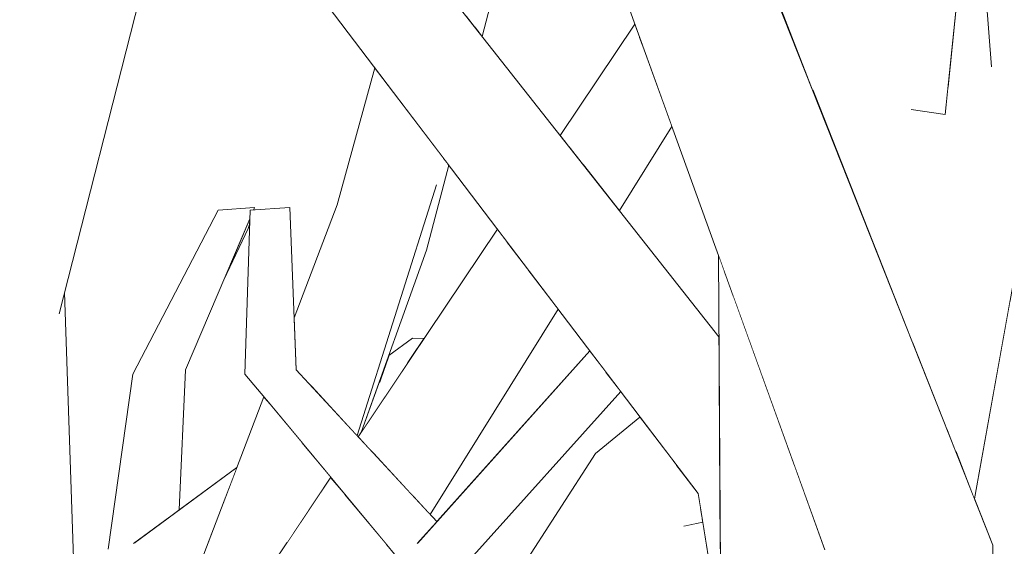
# Model space of a CAD drawing. Extents: x -289599 to -184549, y 66678 to 295474.
# Tile 357 of 656: x -262600 to -262502, y 71714 to 71767. Entities that reach past the tile are written whole.
import ezdxf

# ---------------------------------------------------------------- set-up
doc = ezdxf.new("R2010")
doc.units = 0
doc.header["$MEASUREMENT"] = 0
doc.linetypes.add('Wipeout_Contour', pattern=[1000, 0, -1000])
doc.layers.add('arch drzewa', color=8, linetype='Continuous')
doc.layers.add('arch drzewa_Nr_Pióra__4', color=8, linetype='Continuous', lineweight=9)

msp = doc.modelspace()

# ---------------------------------------------------------------- wipeouts: each hides what was drawn before it
at = {"color": 254, "linetype": 'Wipeout_Contour', "lineweight": 0, "ltscale": 1916830.472295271}
msp.add_wipeout([(-262601.886, 71798.585), (-262600.339, 71762.783), (-262599.755, 71785.823), (-262599.719, 71789.453), (-262598.868, 71791.53), (-262599.261, 71796.247)], dxfattribs=at).dxf.layer = 'arch drzewa'
at = {"color": 254, "linetype": 'Wipeout_Contour', "lineweight": 0, "ltscale": 1277499.582844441}
msp.add_wipeout([(-262504.863, 71785.029), (-262505.823, 71775.579), (-262503.208, 71761.883), (-262503.084, 71762.783)], dxfattribs=at).dxf.layer = 'arch drzewa'
at = {"color": 254, "linetype": 'Wipeout_Contour', "lineweight": 0, "ltscale": 1916701.303276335}
msp.add_wipeout([(-262598.025, 71741.24), (-262598.888, 71740.648), (-262594.152, 71671.596), (-262593.115, 71670.069), (-262595.5, 71739.726), (-262596.008, 71737.737)], dxfattribs=at).dxf.layer = 'arch drzewa'
at = {"color": 254, "linetype": 'Wipeout_Contour', "lineweight": 0, "ltscale": 1596770.514425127}
msp.add_wipeout([(-262504.752, 71719.168), (-262502.919, 71714.541), (-262502.599, 71690.475), (-262493.467, 71641.646), (-262501.194, 71738.983)], dxfattribs=at).dxf.layer = 'arch drzewa'
at = {"color": 254, "linetype": 'Wipeout_Contour', "lineweight": 0, "ltscale": 1277767.935474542}
msp.add_wipeout([(-262588.686, 71731.591), (-262585.223, 71717.207), (-262584.05, 71718.071), (-262583.421, 71732.024)], dxfattribs=at).dxf.layer = 'arch drzewa'
at = {"color": 254, "linetype": 'Wipeout_Contour', "lineweight": 0, "ltscale": 1277695.198660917}
msp.add_wipeout([(-262572.396, 71732.024), (-262577.511, 71731.591), (-262558.838, 71716.369), (-262558.374, 71716.886)], dxfattribs=at).dxf.layer = 'arch drzewa'
at = {"color": 254, "linetype": 'Wipeout_Contour', "lineweight": 0, "ltscale": 2874674.399746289}
msp.add_wipeout([(-262541.493, 71731.778), (-262557.677, 71713.726), (-262557.498, 71713.287), (-262557.257, 71713.533), (-262555.912, 71713.984), (-262555.769, 71714.073), (-262554.993, 71713.235), (-262554.991, 71713.166), (-262540.031, 71729.853)], dxfattribs=at).dxf.layer = 'arch drzewa'
at = {"color": 254, "linetype": 'Wipeout_Contour', "lineweight": 0, "ltscale": 958130.886117}
msp.add_wipeout([(-262522.717, 71722.472), (-262520.017, 71707.543), (-262519.683, 71714.073)], dxfattribs=at).dxf.layer = 'arch drzewa'

# ---------------------------------------------------------------- next in the draw order: wipeouts: each hides what was drawn before it
at = {"color": 254, "linetype": 'Wipeout_Contour', "lineweight": 0, "ltscale": 2874368.358494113}
msp.add_wipeout([(-262511.587, 71760.232), (-262515.655, 71760.285), (-262510.842, 71734.548), (-262507.455, 71725.995), (-262506.643, 71731.718), (-262503.379, 71760.123), (-262507.388, 71760.176), (-262507.661, 71757.494), (-262510.916, 71757.942)], dxfattribs=at).dxf.layer = 'arch drzewa'
at = {"color": 254, "linetype": 'Wipeout_Contour', "lineweight": 0, "ltscale": 1277795.7102667}
msp.add_wipeout([(-262599.397, 71741.488), (-262596.446, 71674.975), (-262594.152, 71671.596), (-262598.888, 71740.648)], dxfattribs=at).dxf.layer = 'arch drzewa'
at = {"color": 254, "linetype": 'Wipeout_Contour', "lineweight": 0, "ltscale": 1597215.299918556}
msp.add_wipeout([(-262591.132, 71714.143), (-262588.053, 71713.736), (-262588.542, 71714.766), (-262585.223, 71717.207), (-262588.686, 71731.591)], dxfattribs=at).dxf.layer = 'arch drzewa'
at = {"color": 254, "linetype": 'Wipeout_Contour', "lineweight": 0, "ltscale": 1916509.664229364}
msp.add_wipeout([(-262558.838, 71716.369), (-262577.511, 71731.591), (-262561.9, 71714.143), (-262558.69, 71713.721), (-262558.834, 71713.758), (-262560.275, 71714.766)], dxfattribs=at).dxf.layer = 'arch drzewa'

# ---------------------------------------------------------------- next in the draw order: wipeouts: each hides what was drawn before it
at = {"color": 254, "linetype": 'Wipeout_Contour', "lineweight": 0, "ltscale": 1277495.387461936}
msp.add_wipeout([(-262505.823, 71775.579), (-262507.388, 71760.176), (-262503.379, 71760.123), (-262503.208, 71761.883)], dxfattribs=at).dxf.layer = 'arch drzewa'
at = {"color": 254, "linetype": 'Wipeout_Contour', "lineweight": 0, "ltscale": 958133.100874}
msp.add_wipeout([(-262515.655, 71760.285), (-262514.618, 71744.083), (-262510.842, 71734.548)], dxfattribs=at).dxf.layer = 'arch drzewa'
at = {"color": 254, "linetype": 'Wipeout_Contour', "lineweight": 0, "ltscale": 1277807.025745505}
msp.add_wipeout([(-262606.803, 71711.451), (-262602.007, 71683.164), (-262596.446, 71674.975), (-262599.397, 71741.488)], dxfattribs=at).dxf.layer = 'arch drzewa'
at = {"color": 254, "linetype": 'Wipeout_Contour', "lineweight": 0, "ltscale": 1597044.703843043}
msp.add_wipeout([(-262560.275, 71714.766), (-262558.834, 71713.758), (-262557.677, 71713.726), (-262541.493, 71731.778), (-262543.112, 71733.91)], dxfattribs=at).dxf.layer = 'arch drzewa'
at = {"color": 254, "linetype": 'Wipeout_Contour', "lineweight": 0, "ltscale": 958284.998646}
msp.add_wipeout([(-262561.9, 71714.143), (-262577.511, 71731.591), (-262574.977, 71728.582)], dxfattribs=at).dxf.layer = 'arch drzewa'
at = {"color": 254, "linetype": 'Wipeout_Contour', "lineweight": 0, "ltscale": 2874942.780888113}
msp.add_wipeout([(-262579.392, 71719.45), (-262587.174, 71713.726), (-262586.884, 71713.287), (-262586.517, 71713.533), (-262584.448, 71713.984), (-262584.23, 71714.073), (-262584.267, 71713.235), (-262584.889, 71711.775), (-262581.323, 71714.4)], dxfattribs=at).dxf.layer = 'arch drzewa'

# ---------------------------------------------------------------- next in the draw order: wipeouts: each hides what was drawn before it
at = {"color": 254, "linetype": 'Wipeout_Contour', "lineweight": 0, "ltscale": 2236253.387899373}
msp.add_wipeout([(-262607.899, 71710.008), (-262590.712, 71785.034), (-262599.755, 71785.823), (-262600.339, 71762.783), (-262600.517, 71761.883), (-262600.813, 71760.123), (-262605.971, 71731.718)], dxfattribs=at).dxf.layer = 'arch drzewa'
at = {"color": 254, "linetype": 'Wipeout_Contour', "lineweight": 0, "ltscale": 958149.907979}
msp.add_wipeout([(-262520.906, 71759.965), (-262514.618, 71744.083), (-262515.655, 71760.285)], dxfattribs=at).dxf.layer = 'arch drzewa'
at = {"color": 254, "linetype": 'Wipeout_Contour', "lineweight": 0, "ltscale": 958306.848865}
msp.add_wipeout([(-262572.396, 71732.024), (-262573.038, 71748.206), (-262576.989, 71747.925)], dxfattribs=at).dxf.layer = 'arch drzewa'
at = {"color": 254, "linetype": 'Wipeout_Contour', "lineweight": 0, "ltscale": 2235573.058724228}
msp.add_wipeout([(-262522.717, 71722.472), (-262528.845, 71739.436), (-262526.131, 71642.204), (-262508.034, 71641.279), (-262510.198, 71653.246), (-262522.085, 71667.183), (-262520.017, 71707.543)], dxfattribs=at).dxf.layer = 'arch drzewa'
at = {"color": 254, "linetype": 'Wipeout_Contour', "lineweight": 0, "ltscale": 958265.88294}
msp.add_wipeout([(-262561.9, 71714.143), (-262574.977, 71728.582), (-262561.929, 71712.856)], dxfattribs=at).dxf.layer = 'arch drzewa'
at = {"color": 254, "linetype": 'Wipeout_Contour', "lineweight": 0, "ltscale": 1597193.760221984}
msp.add_wipeout([(-262588.542, 71714.766), (-262588.064, 71713.758), (-262587.174, 71713.726), (-262579.392, 71719.45), (-262578.304, 71722.298)], dxfattribs=at).dxf.layer = 'arch drzewa'

# ---------------------------------------------------------------- next in the draw order: wipeouts: each hides what was drawn before it
at = {"color": 254, "linetype": 'Wipeout_Contour', "lineweight": 0, "ltscale": 958149.960203}
msp.add_wipeout([(-262511.587, 71760.232), (-262516.629, 71776.043), (-262515.655, 71760.285)], dxfattribs=at).dxf.layer = 'arch drzewa'
at = {"color": 254, "linetype": 'Wipeout_Contour', "lineweight": 0, "ltscale": 958306.089458}
msp.add_wipeout([(-262576.989, 71747.925), (-262577.511, 71731.591), (-262572.396, 71732.024)], dxfattribs=at).dxf.layer = 'arch drzewa'
at = {"color": 254, "linetype": 'Wipeout_Contour', "lineweight": 0, "ltscale": 958146.970622}
msp.add_wipeout([(-262529.768, 71741.992), (-262526.131, 71642.204), (-262528.845, 71739.436)], dxfattribs=at).dxf.layer = 'arch drzewa'
at = {"color": 254, "linetype": 'Wipeout_Contour', "lineweight": 0, "ltscale": 1277422.73236272}
msp.add_wipeout([(-262502.919, 71714.541), (-262509.952, 71709.932), (-262504.192, 71667.969), (-262502.349, 71671.668)], dxfattribs=at).dxf.layer = 'arch drzewa'

# ---------------------------------------------------------------- next in the draw order: wipeouts: each hides what was drawn before it
at = {"color": 254, "linetype": 'Wipeout_Contour', "lineweight": 0, "ltscale": 958160.001859}
msp.add_wipeout([(-262516.629, 71776.043), (-262517.901, 71773.745), (-262515.655, 71760.285)], dxfattribs=at).dxf.layer = 'arch drzewa'
at = {"color": 254, "linetype": 'Wipeout_Contour', "lineweight": 0, "ltscale": 958317.136779}
msp.add_wipeout([(-262576.645, 71747.95), (-262576.615, 71747.952), (-262576.536, 71748.206)], dxfattribs=at).dxf.layer = 'arch drzewa'
at = {"color": 254, "linetype": 'Wipeout_Contour', "lineweight": 0, "ltscale": 1277759.222260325}
msp.add_wipeout([(-262579.602, 71740.999), (-262577.189, 71746.113), (-262577.031, 71746.619), (-262577.017, 71747.076)], dxfattribs=at).dxf.layer = 'arch drzewa'
at = {"color": 254, "linetype": 'Wipeout_Contour', "lineweight": 0, "ltscale": 1277516.525278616}
msp.add_wipeout([(-262530.276, 71743.396), (-262529.662, 71643.497), (-262526.131, 71642.204), (-262529.768, 71741.992)], dxfattribs=at).dxf.layer = 'arch drzewa'

# ---------------------------------------------------------------- next in the draw order: wipeouts: each hides what was drawn before it
at = {"color": 254, "linetype": 'Wipeout_Contour', "lineweight": 0, "ltscale": 2555392.503436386}
msp.add_wipeout([(-262569.217, 71773.148), (-262572.01, 71771.965), (-262530.204, 71731.736), (-262530.226, 71735.301), (-262562.2, 71775.852), (-262562.773, 71772.333), (-262563.358, 71772.255), (-262567.978, 71772.326)], dxfattribs=at).dxf.layer = 'arch drzewa'
at = {"color": 254, "linetype": 'Wipeout_Contour', "lineweight": 0, "ltscale": 1277553.212140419}
msp.add_wipeout([(-262517.901, 71773.745), (-262524.062, 71767.934), (-262520.906, 71759.965), (-262515.655, 71760.285)], dxfattribs=at).dxf.layer = 'arch drzewa'
at = {"color": 254, "linetype": 'Wipeout_Contour', "lineweight": 0, "ltscale": 1916643.2896678}
msp.add_wipeout([(-262580.16, 71747.925), (-262583.421, 71732.024), (-262577.017, 71747.076), (-262576.989, 71747.925), (-262576.645, 71747.95), (-262576.536, 71748.206)], dxfattribs=at).dxf.layer = 'arch drzewa'
at = {"color": 254, "linetype": 'Wipeout_Contour', "lineweight": 0, "ltscale": 958162.730867}
msp.add_wipeout([(-262532.303, 71719.676), (-262530.098, 71714.451), (-262530.131, 71719.824)], dxfattribs=at).dxf.layer = 'arch drzewa'

# ---------------------------------------------------------------- next in the draw order: linework, layer by layer
at = {"layer": 'arch drzewa_Nr_Pióra__4', "linetype": 'Continuous'}
for p, q in [((-262577.511, 71731.591), (-262576.989, 71747.925)), ((-262576.645, 71747.95), (-262576.536, 71748.206)), ((-262576.615, 71747.952), (-262576.536, 71748.206)), ((-262577.189, 71746.113), (-262577.031, 71746.619)), ((-262579.602, 71740.999), (-262577.189, 71746.113))]:
    msp.add_line(p, q, dxfattribs=at)

# ---------------------------------------------------------------- next in the draw order: wipeouts: each hides what was drawn before it
at = {"color": 254, "linetype": 'Wipeout_Contour', "lineweight": 0, "ltscale": 958331.168467}
msp.add_wipeout([(-262580.16, 71747.925), (-262588.686, 71731.591), (-262583.421, 71732.024)], dxfattribs=at).dxf.layer = 'arch drzewa'
at = {"color": 254, "linetype": 'Wipeout_Contour', "lineweight": 0, "ltscale": 958159.08348}
msp.add_wipeout([(-262532.303, 71719.676), (-262530.045, 71705.834), (-262530.098, 71714.451)], dxfattribs=at).dxf.layer = 'arch drzewa'

# ---------------------------------------------------------------- next in the draw order: linework, layer by layer
at = {"layer": 'arch drzewa_Nr_Pióra__4', "linetype": 'Continuous'}
for p, q in [((-262576.536, 71748.206), (-262580.16, 71747.925)), ((-262583.421, 71732.024), (-262577.017, 71747.076))]:
    msp.add_line(p, q, dxfattribs=at)

# ---------------------------------------------------------------- next in the draw order: wipeouts: each hides what was drawn before it
at = {"color": 254, "linetype": 'Wipeout_Contour', "lineweight": 0, "ltscale": 1597287.218890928}
msp.add_wipeout([(-262590.712, 71785.034), (-262598.025, 71741.24), (-262596.008, 71737.737), (-262584.445, 71783.045), (-262584.778, 71783.341)], dxfattribs=at).dxf.layer = 'arch drzewa'
at = {"color": 254, "linetype": 'Wipeout_Contour', "lineweight": 0, "ltscale": 1277607.911389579}
msp.add_wipeout([(-262572.01, 71771.965), (-262532.303, 71719.676), (-262530.131, 71719.824), (-262530.204, 71731.736)], dxfattribs=at).dxf.layer = 'arch drzewa'

# ---------------------------------------------------------------- next in the draw order: linework, layer by layer
at = {"layer": 'arch drzewa_Nr_Pióra__4', "linetype": 'Continuous'}
msp.add_line((-262588.686, 71731.591), (-262580.16, 71747.925), dxfattribs=at)

# ---------------------------------------------------------------- next in the draw order: wipeouts: each hides what was drawn before it
at = {"color": 254, "linetype": 'Wipeout_Contour', "lineweight": 0, "ltscale": 1916496.070897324}
msp.add_wipeout([(-262551.143, 71812.618), (-262502.919, 71714.541), (-262544.032, 71818.367), (-262546.186, 71813.762), (-262547.049, 71813.655), (-262549.522, 71814.036)], dxfattribs=at).dxf.layer = 'arch drzewa'
at = {"color": 254, "linetype": 'Wipeout_Contour', "lineweight": 0, "ltscale": 1916757.629678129}
msp.add_wipeout([(-262607.899, 71710.008), (-262607.225, 71709.736), (-262599.397, 71741.488), (-262598.888, 71740.648), (-262598.025, 71741.24), (-262590.712, 71785.034)], dxfattribs=at).dxf.layer = 'arch drzewa'
at = {"color": 254, "linetype": 'Wipeout_Contour', "lineweight": 0, "ltscale": 958266.449269}
msp.add_wipeout([(-262565.871, 71725.871), (-262561.194, 71732.839), (-262564.151, 71730.664)], dxfattribs=at).dxf.layer = 'arch drzewa'
at = {"color": 254, "linetype": 'Wipeout_Contour', "lineweight": 0, "ltscale": 958281.492389}
msp.add_wipeout([(-262573.315, 71714.78), (-262568.937, 71721.303), (-262571.826, 71724.784)], dxfattribs=at).dxf.layer = 'arch drzewa'

# ---------------------------------------------------------------- next in the draw order: linework, layer by layer
at = {"layer": 'arch drzewa_Nr_Pióra__4', "linetype": 'Continuous'}
for p, q in [((-262596.04, 71737.61), (-262584.445, 71783.045)), ((-262593.115, 71670.069), (-262595.5, 71739.726))]:
    msp.add_line(p, q, dxfattribs=at)

# ---------------------------------------------------------------- next in the draw order: wipeouts: each hides what was drawn before it
at = {"color": 254, "linetype": 'Wipeout_Contour', "lineweight": 0, "ltscale": 958155.376649}
msp.add_wipeout([(-262502.919, 71714.541), (-262551.143, 71812.618), (-262509.952, 71709.932)], dxfattribs=at).dxf.layer = 'arch drzewa'
at = {"color": 254, "linetype": 'Wipeout_Contour', "lineweight": 0, "ltscale": 1597106.240704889}
msp.add_wipeout([(-262563.153, 71733.445), (-262564.151, 71730.664), (-262561.194, 71732.839), (-262559.648, 71735.142), (-262560.789, 71735.184)], dxfattribs=at).dxf.layer = 'arch drzewa'
at = {"color": 254, "linetype": 'Wipeout_Contour', "lineweight": 0, "ltscale": 2555464.412978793}
msp.add_wipeout([(-262589.206, 71693.77), (-262585.33, 71693.595), (-262585.61, 71693.802), (-262585.546, 71696.558), (-262573.315, 71714.78), (-262571.826, 71724.784), (-262574.977, 71728.582), (-262575.614, 71729.338)], dxfattribs=at).dxf.layer = 'arch drzewa'

# ---------------------------------------------------------------- next in the draw order: linework, layer by layer
at = {"layer": 'arch drzewa_Nr_Pióra__4', "linetype": 'Continuous'}
for p, q in [((-262591.132, 71714.143), (-262588.686, 71731.591)), ((-262577.511, 71731.591), (-262574.977, 71728.582)), ((-262502.347, 71671.489), (-262502.919, 71714.541))]:
    msp.add_line(p, q, dxfattribs=at)

# ---------------------------------------------------------------- next in the draw order: wipeouts: each hides what was drawn before it
at = {"color": 254, "linetype": 'Wipeout_Contour', "lineweight": 0, "ltscale": 2235962.994151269}
msp.add_wipeout([(-262554.437, 71815.217), (-262556.931, 71817.185), (-262509.952, 71709.932), (-262551.143, 71812.618), (-262552.316, 71813.544), (-262552.645, 71812.962), (-262553.812, 71812.817)], dxfattribs=at).dxf.layer = 'arch drzewa'
at = {"color": 254, "linetype": 'Wipeout_Contour', "lineweight": 0, "ltscale": 2874332.319025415}
msp.add_wipeout([(-262506.643, 71731.718), (-262506.552, 71723.715), (-262504.752, 71719.168), (-262492.925, 71785.034), (-262504.785, 71785.788), (-262504.863, 71785.029), (-262503.084, 71762.783), (-262503.208, 71761.883), (-262503.379, 71760.123)], dxfattribs=at).dxf.layer = 'arch drzewa'
at = {"color": 254, "linetype": 'Wipeout_Contour', "lineweight": 0, "ltscale": 1597113.251593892}
msp.add_wipeout([(-262566.321, 71725.466), (-262566.218, 71725.354), (-262565.871, 71725.871), (-262559.384, 71743.945), (-262558.413, 71750.466)], dxfattribs=at).dxf.layer = 'arch drzewa'
at = {"color": 254, "linetype": 'Wipeout_Contour', "lineweight": 0, "ltscale": 1277678.506062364}
msp.add_wipeout([(-262576.142, 71690.074), (-262564.281, 71709.133), (-262562.912, 71714.04), (-262563.403, 71714.632)], dxfattribs=at).dxf.layer = 'arch drzewa'

# ---------------------------------------------------------------- next in the draw order: wipeouts: each hides what was drawn before it
at = {"color": 254, "linetype": 'Wipeout_Contour', "lineweight": 0, "ltscale": 1916293.708688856}
msp.add_wipeout([(-262556.931, 71817.185), (-262519.683, 71714.073), (-262516.126, 71712.559), (-262516.554, 71713.714), (-262514.971, 71712.068), (-262509.952, 71709.932)], dxfattribs=at).dxf.layer = 'arch drzewa'
at = {"color": 254, "linetype": 'Wipeout_Contour', "lineweight": 0, "ltscale": 1277705.969386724}
msp.add_wipeout([(-262570.976, 71730.492), (-262566.321, 71725.466), (-262558.413, 71750.466), (-262568.297, 71748.484)], dxfattribs=at).dxf.layer = 'arch drzewa'
at = {"color": 254, "linetype": 'Wipeout_Contour', "lineweight": 0, "ltscale": 958099.656357}
msp.add_wipeout([(-262507.455, 71725.995), (-262506.552, 71723.715), (-262506.643, 71731.718)], dxfattribs=at).dxf.layer = 'arch drzewa'
at = {"color": 254, "linetype": 'Wipeout_Contour', "lineweight": 0, "ltscale": 3194257.731788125}
msp.add_wipeout([(-262567.55, 71719.631), (-262584.65, 71693.095), (-262581.251, 71691.888), (-262579.458, 71693.331), (-262576.379, 71694.206), (-262576.179, 71694.303), (-262576.529, 71693.199), (-262577.17, 71690.439), (-262576.142, 71690.074), (-262563.403, 71714.632)], dxfattribs=at).dxf.layer = 'arch drzewa'

# ---------------------------------------------------------------- next in the draw order: linework, layer by layer
at = {"layer": 'arch drzewa_Nr_Pióra__4', "linetype": 'Continuous'}
msp.add_line((-262529.662, 71643.497), (-262530.276, 71743.396), dxfattribs=at)

# ---------------------------------------------------------------- next in the draw order: wipeouts: each hides what was drawn before it
at = {"color": 254, "linetype": 'Wipeout_Contour', "lineweight": 0, "ltscale": 958153.374315}
msp.add_wipeout([(-262507.661, 71757.494), (-262503.152, 71801.858), (-262518.605, 71804.419)], dxfattribs=at).dxf.layer = 'arch drzewa'
at = {"color": 254, "linetype": 'Wipeout_Contour', "lineweight": 0, "ltscale": 1277686.715980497}
msp.add_wipeout([(-262554.187, 71765.69), (-262553.84, 71765.249), (-262547.278, 71790.461), (-262547.873, 71792.111)], dxfattribs=at).dxf.layer = 'arch drzewa'
at = {"color": 254, "linetype": 'Wipeout_Contour', "lineweight": 0, "ltscale": 1277618.670289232}
msp.add_wipeout([(-262543.77, 71752.479), (-262540.156, 71747.895), (-262534.933, 71756.288), (-262537.75, 71764.086)], dxfattribs=at).dxf.layer = 'arch drzewa'
at = {"color": 254, "linetype": 'Wipeout_Contour', "lineweight": 0, "ltscale": 958265.058203}
msp.add_wipeout([(-262557.313, 71752.611), (-262559.384, 71743.945), (-262557.176, 71752.43)], dxfattribs=at).dxf.layer = 'arch drzewa'
at = {"color": 254, "linetype": 'Wipeout_Contour', "lineweight": 0, "ltscale": 1277723.622084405}
msp.add_wipeout([(-262572.602, 71737.22), (-262572.396, 71732.024), (-262570.976, 71730.492), (-262568.297, 71748.484)], dxfattribs=at).dxf.layer = 'arch drzewa'
at = {"color": 254, "linetype": 'Wipeout_Contour', "lineweight": 0, "ltscale": 958280.879288}
msp.add_wipeout([(-262567.746, 71719.866), (-262584.65, 71693.095), (-262567.55, 71719.631)], dxfattribs=at).dxf.layer = 'arch drzewa'
at = {"color": 254, "linetype": 'Wipeout_Contour', "lineweight": 0, "ltscale": 3193947.001494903}
msp.add_wipeout([(-262554.087, 71681.351), (-262556.829, 71674.319), (-262554.999, 71673.707), (-262531.236, 71713.134), (-262531.838, 71716.828), (-262533.592, 71716.47), (-262533.465, 71716.697), (-262533.456, 71716.739), (-262541.476, 71716.011), (-262554.317, 71689.429)], dxfattribs=at).dxf.layer = 'arch drzewa'

# ---------------------------------------------------------------- next in the draw order: linework, layer by layer
at = {"layer": 'arch drzewa_Nr_Pióra__4', "linetype": 'Continuous'}
for p, q in [((-262503.04, 71762.225), (-262504.863, 71785.029)), ((-262504.752, 71719.168), (-262492.925, 71785.034)), ((-262573.038, 71748.206), (-262576.989, 71747.925)), ((-262572.396, 71732.024), (-262573.038, 71748.206))]:
    msp.add_line(p, q, dxfattribs=at)

# ---------------------------------------------------------------- next in the draw order: wipeouts: each hides what was drawn before it
at = {"color": 254, "linetype": 'Wipeout_Contour', "lineweight": 0, "ltscale": 2555094.214505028}
msp.add_wipeout([(-262525.705, 71772.083), (-262524.062, 71767.934), (-262517.901, 71773.745), (-262516.629, 71776.043), (-262511.587, 71760.232), (-262510.916, 71757.942), (-262507.661, 71757.494), (-262518.605, 71804.419)], dxfattribs=at).dxf.layer = 'arch drzewa'
at = {"color": 254, "linetype": 'Wipeout_Contour', "lineweight": 0, "ltscale": 1277689.042206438}
msp.add_wipeout([(-262554.567, 71766.171), (-262554.187, 71765.69), (-262547.873, 71792.111), (-262548.076, 71792.672)], dxfattribs=at).dxf.layer = 'arch drzewa'
at = {"color": 254, "linetype": 'Wipeout_Contour', "lineweight": 0, "ltscale": 1277630.610413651}
msp.add_wipeout([(-262538.164, 71765.233), (-262545.208, 71754.302), (-262543.77, 71752.479), (-262537.75, 71764.086)], dxfattribs=at).dxf.layer = 'arch drzewa'
at = {"color": 254, "linetype": 'Wipeout_Contour', "lineweight": 0, "ltscale": 1277687.812304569}
msp.add_wipeout([(-262559.384, 71743.945), (-262557.313, 71752.611), (-262557.748, 71753.183), (-262558.413, 71750.466)], dxfattribs=at).dxf.layer = 'arch drzewa'
at = {"color": 254, "linetype": 'Wipeout_Contour', "lineweight": 0, "ltscale": 1597150.954433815}
msp.add_wipeout([(-262585.61, 71693.802), (-262584.65, 71693.095), (-262567.746, 71719.866), (-262568.937, 71721.303), (-262585.546, 71696.558)], dxfattribs=at).dxf.layer = 'arch drzewa'
at = {"color": 254, "linetype": 'Wipeout_Contour', "lineweight": 0, "ltscale": 958204.123539}
msp.add_wipeout([(-262554.461, 71694.506), (-262554.317, 71689.429), (-262541.476, 71716.011)], dxfattribs=at).dxf.layer = 'arch drzewa'

# ---------------------------------------------------------------- next in the draw order: linework, layer by layer
at = {"layer": 'arch drzewa_Nr_Pióra__4', "linetype": 'Continuous'}
for p, q in [((-262507.661, 71757.494), (-262503.152, 71801.858)), ((-262507.661, 71757.494), (-262511.071, 71757.964)), ((-262584.05, 71718.071), (-262583.421, 71732.024)), ((-262589.206, 71693.77), (-262575.614, 71729.338)), ((-262588.627, 71714.703), (-262578.304, 71722.298)), ((-262585.601, 71696.475), (-262568.937, 71721.303))]:
    msp.add_line(p, q, dxfattribs=at)

# ---------------------------------------------------------------- next in the draw order: wipeouts: each hides what was drawn before it
at = {"color": 254, "linetype": 'Wipeout_Contour', "lineweight": 0, "ltscale": 1916545.341906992}
msp.add_wipeout([(-262555.402, 71767.231), (-262554.567, 71766.171), (-262548.076, 71792.672), (-262549.765, 71797.347), (-262549.785, 71797.334), (-262549.994, 71797.341)], dxfattribs=at).dxf.layer = 'arch drzewa'
at = {"color": 254, "linetype": 'Wipeout_Contour', "lineweight": 0, "ltscale": 1277634.129885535}
msp.add_wipeout([(-262545.649, 71754.861), (-262545.208, 71754.302), (-262538.164, 71765.233), (-262538.505, 71766.176)], dxfattribs=at).dxf.layer = 'arch drzewa'
at = {"color": 254, "linetype": 'Wipeout_Contour', "lineweight": 0, "ltscale": 958267.064775}
msp.add_wipeout([(-262558.413, 71750.466), (-262557.748, 71753.183), (-262557.891, 71753.372)], dxfattribs=at).dxf.layer = 'arch drzewa'
at = {"color": 254, "linetype": 'Wipeout_Contour', "lineweight": 0, "ltscale": 1277608.110235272}
msp.add_wipeout([(-262554.666, 71701.734), (-262554.461, 71694.506), (-262541.476, 71716.011), (-262542.526, 71723.689)], dxfattribs=at).dxf.layer = 'arch drzewa'

# ---------------------------------------------------------------- next in the draw order: linework, layer by layer
at = {"layer": 'arch drzewa_Nr_Pióra__4', "linetype": 'Continuous'}
msp.add_line((-262553.84, 71765.249), (-262547.278, 71790.461), dxfattribs=at)

# ---------------------------------------------------------------- next in the draw order: wipeouts: each hides what was drawn before it
at = {"color": 254, "linetype": 'Wipeout_Contour', "lineweight": 0, "ltscale": 1277636.010605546}
msp.add_wipeout([(-262538.615, 71766.481), (-262546.062, 71755.385), (-262545.649, 71754.861), (-262538.505, 71766.176)], dxfattribs=at).dxf.layer = 'arch drzewa'
at = {"color": 254, "linetype": 'Wipeout_Contour', "lineweight": 0, "ltscale": 1277706.900545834}
msp.add_wipeout([(-262564.551, 71762.142), (-262568.297, 71748.484), (-262558.413, 71750.466), (-262557.891, 71753.372)], dxfattribs=at).dxf.layer = 'arch drzewa'
at = {"color": 254, "linetype": 'Wipeout_Contour', "lineweight": 0, "ltscale": 958213.256001}
msp.add_wipeout([(-262542.526, 71723.689), (-262554.754, 71704.814), (-262554.666, 71701.734)], dxfattribs=at).dxf.layer = 'arch drzewa'
at = {"color": 254, "linetype": 'Wipeout_Contour', "lineweight": 0, "ltscale": 1596957.55717807}
msp.add_wipeout([(-262534.462, 71722.519), (-262541.476, 71716.011), (-262533.456, 71716.739), (-262532.064, 71718.21), (-262532.303, 71719.676)], dxfattribs=at).dxf.layer = 'arch drzewa'

# ---------------------------------------------------------------- next in the draw order: linework, layer by layer
at = {"layer": 'arch drzewa_Nr_Pióra__4', "linetype": 'Continuous'}
for p, q in [((-262546.062, 71755.385), (-262538.615, 71766.481)), ((-262568.297, 71748.484), (-262564.551, 71762.142)), ((-262540.156, 71747.895), (-262534.933, 71756.288)), ((-262572.602, 71737.22), (-262568.297, 71748.484))]:
    msp.add_line(p, q, dxfattribs=at)

# ---------------------------------------------------------------- next in the draw order: wipeouts: each hides what was drawn before it
at = {"color": 254, "linetype": 'Wipeout_Contour', "lineweight": 0, "ltscale": 1277649.767818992}
msp.add_wipeout([(-262549.226, 71741.961), (-262560.848, 71719.557), (-262559.021, 71717.584), (-262546.271, 71738.07)], dxfattribs=at).dxf.layer = 'arch drzewa'
at = {"color": 254, "linetype": 'Wipeout_Contour', "lineweight": 0, "ltscale": 958182.205631}
msp.add_wipeout([(-262534.807, 71722.973), (-262541.476, 71716.011), (-262534.462, 71722.519)], dxfattribs=at).dxf.layer = 'arch drzewa'
at = {"color": 254, "linetype": 'Wipeout_Contour', "lineweight": 0, "ltscale": 1277555.523817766}
msp.add_wipeout([(-262533.592, 71716.47), (-262531.838, 71716.828), (-262531.886, 71717.119), (-262533.465, 71716.697)], dxfattribs=at).dxf.layer = 'arch drzewa'

# ---------------------------------------------------------------- next in the draw order: wipeouts: each hides what was drawn before it
at = {"color": 254, "linetype": 'Wipeout_Contour', "lineweight": 0, "ltscale": 1277663.757687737}
msp.add_wipeout([(-262564.829, 71723.854), (-262560.848, 71719.557), (-262549.226, 71741.961), (-262551.354, 71744.764)], dxfattribs=at).dxf.layer = 'arch drzewa'
at = {"color": 254, "linetype": 'Wipeout_Contour', "lineweight": 0, "ltscale": 1277586.282080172}
msp.add_wipeout([(-262538.103, 71727.313), (-262542.526, 71723.689), (-262541.476, 71716.011), (-262534.807, 71722.973)], dxfattribs=at).dxf.layer = 'arch drzewa'
at = {"color": 254, "linetype": 'Wipeout_Contour', "lineweight": 0, "ltscale": 1277555.72523318}
msp.add_wipeout([(-262533.465, 71716.697), (-262531.886, 71717.119), (-262532.064, 71718.21), (-262533.456, 71716.739)], dxfattribs=at).dxf.layer = 'arch drzewa'

# ---------------------------------------------------------------- next in the draw order: linework, layer by layer
at = {"layer": 'arch drzewa_Nr_Pióra__4', "linetype": 'Continuous'}
for p, q in [((-262502.919, 71714.541), (-262544.032, 71818.367)), ((-262542.526, 71723.689), (-262538.103, 71727.313)), ((-262530.045, 71705.834), (-262532.303, 71719.676)), ((-262533.743, 71716.44), (-262531.838, 71716.828))]:
    msp.add_line(p, q, dxfattribs=at)

# ---------------------------------------------------------------- next in the draw order: wipeouts: each hides what was drawn before it
at = {"color": 254, "linetype": 'Wipeout_Contour', "lineweight": 0, "ltscale": 1277672.062047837}
msp.add_wipeout([(-262565.066, 71724.111), (-262564.829, 71723.854), (-262551.354, 71744.764), (-262551.72, 71745.246)], dxfattribs=at).dxf.layer = 'arch drzewa'

# ---------------------------------------------------------------- next in the draw order: wipeouts: each hides what was drawn before it
at = {"color": 254, "linetype": 'Wipeout_Contour', "lineweight": 0, "ltscale": 1277675.095718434}
msp.add_wipeout([(-262552.329, 71746.047), (-262566.218, 71725.354), (-262565.066, 71724.111), (-262551.72, 71745.246)], dxfattribs=at).dxf.layer = 'arch drzewa'

# ---------------------------------------------------------------- next in the draw order: linework, layer by layer
at = {"layer": 'arch drzewa_Nr_Pióra__4', "linetype": 'Continuous'}
for p, q in [((-262519.683, 71714.073), (-262556.931, 71817.185)), ((-262530.226, 71735.301), (-262562.246, 71775.91)), ((-262532.303, 71719.676), (-262572.01, 71771.965)), ((-262559.384, 71743.945), (-262557.176, 71752.43)), ((-262566.321, 71725.466), (-262558.413, 71750.466)), ((-262566.218, 71725.354), (-262552.329, 71746.047)), ((-262565.871, 71725.871), (-262559.384, 71743.945)), ((-262559.021, 71717.584), (-262546.271, 71738.07)), ((-262563.153, 71733.445), (-262560.789, 71735.184)), ((-262559.648, 71735.142), (-262560.789, 71735.184)), ((-262560.324, 71714.711), (-262543.112, 71733.91)), ((-262558.374, 71716.886), (-262572.396, 71732.024)), ((-262554.991, 71713.166), (-262540.031, 71729.853)), ((-262561.929, 71712.856), (-262574.977, 71728.582)), ((-262554.754, 71704.814), (-262542.526, 71723.689))]:
    msp.add_line(p, q, dxfattribs=at)

doc.saveas('drawing.dxf')
